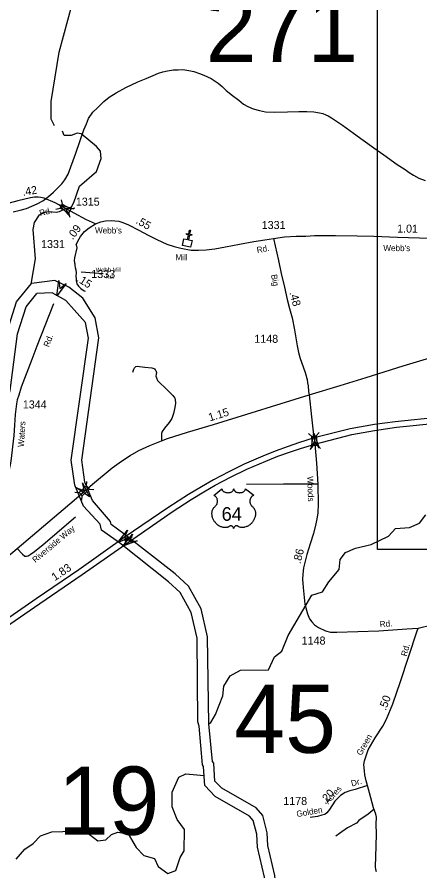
# Model space of a CAD drawing. Extents: x 2220236 to 2384410, y 720751 to 894131.
# Drawn here: x 2251157 to 2257447, y 787885 to 801219 of the extents above; entities that cross this region are included whole.
import ezdxf

# ---------------------------------------------------------------- set-up
doc = ezdxf.new("R2010")
doc.units = 0
doc.layers.add('Default', color=7, linetype='Continuous')

msp = doc.modelspace()

# ---------------------------------------------------------------- linework, layer by layer
at = {"layer": 'Default'}
for p, q in [((2251845, 798364), (2251863, 798298)), ((2251762, 798218), (2251829, 798237)), ((2251995, 798223), (2252061, 798241)), ((2251960, 798163), (2251979, 798096)), ((2255872, 794731), (2255828, 794678)), ((2256785, 794750), (2256785, 794792)), ((2255705, 794716), (2255758, 794671)), ((2255773, 794521), (2255729, 794468)), ((2255842, 794527), (2255895, 794483)), ((2252241, 793897), (2252245, 793966)), ((2252059, 793801), (2252128, 793797)), ((2252287, 793845), (2252356, 793841)), ((2252170, 793675), (2252174, 793744)), ((2252819, 793056), (2252837, 793056)), ((2252846, 793043), (2252886, 793070)), ((2252849, 793012), (2252855, 793030)), ((2252877, 793083), (2252883, 793100)), ((2252894, 793057), (2252913, 793056))]:
    msp.add_line(p, q, dxfattribs=at)
for points in [[(2251743, 799520), (2251692, 799626), (2251690, 799902), (2251817, 800670), (2252019, 801420), (2252200, 801679), (2252374, 801780), (2252439, 801956), (2252597, 802068), (2252794, 802428), (2252882, 802810), (2253152, 803378), (2253235, 803439), (2253532, 803521), (2253551, 803592), (2253526, 803671), (2253528, 803719), (2253604, 804258), (2253660, 804424), (2253793, 804483), (2254076, 804527), (2254234, 804638), (2254432, 804821), (2254781, 805304)], [(2256785, 804809), (2269208, 804809), (2269208, 792905), (2256785, 792905), (2256785, 804809)], [(2251096, 798177), (2251206, 798204), (2251304, 798229), (2251390, 798264), (2251473, 798302), (2251559, 798351), (2251646, 798418), (2251726, 798486), (2251795, 798551), (2251857, 798613), (2251902, 798678), (2251953, 798766), (2252073, 799093), (2252198, 799456), (2252239, 799554), (2252274, 799634), (2252341, 799733), (2252411, 799801), (2252514, 799900), (2252593, 799967), (2252707, 800035), (2252854, 800117), (2253045, 800206), (2253173, 800261), (2253280, 800308), (2253364, 800341), (2253434, 800365), (2253508, 800382), (2253599, 800393), (2253672, 800397), (2253747, 800398), (2253838, 800387), (2253918, 800367), (2254006, 800336), (2254072, 800313)], [(2254072, 800313), (2254132, 800285), (2254188, 800258), (2254251, 800220), (2254295, 800188), (2254357, 800137), (2254424, 800075), (2254519, 799996), (2254621, 799919), (2254695, 799860), (2254762, 799820), (2254842, 799785), (2254942, 799758), (2255034, 799741), (2255182, 799736), (2255378, 799739), (2255556, 799743), (2255682, 799744), (2255790, 799741), (2255880, 799725), (2255930, 799714), (2255976, 799694), (2256017, 799675), (2256065, 799647), (2256131, 799606), (2256236, 799531), (2256411, 799406), (2256563, 799297), (2256730, 799179), (2256883, 799066), (2257092, 798918), (2257215, 798837), (2257277, 798791), (2257346, 798748), (2257432, 798705), (2257530, 798665)], [(2251383, 797058), (2251385, 797077), (2251443, 797444), (2251406, 797900), (2251428, 798012), (2251508, 798132), (2251589, 798174), (2251658, 798183), (2251770, 798170), (2251820, 798184), (2251912, 798229), (2251976, 798237), (2252010, 798264), (2252041, 798324), (2252134, 798581), (2252398, 798808), (2252472, 799010), (2252462, 799125), (2252395, 799199), (2252160, 799397), (2252094, 799405), (2252002, 799371), (2251894, 799370), (2251868, 799436)], [(2251944, 798212), (2251754, 798318), (2251580, 798393), (2251526, 798403), (2251489, 798407), (2251427, 798405), (2251366, 798395), (2251167, 798349), (2250899, 798278), (2250651, 798206), (2250536, 798173), (2250453, 798160), (2250290, 798181)], [(2252381, 797989), (2252243, 798053), (2252047, 798155), (2251944, 798212)], [(2255163, 797761), (2255334, 797785), (2255516, 797798), (2255664, 797800), (2255803, 797806), (2256131, 797806), (2256469, 797803), (2256729, 797797), (2257095, 797781), (2257439, 797769), (2257898, 797764), (2258228, 797758), (2258477, 797751), (2258746, 797755), (2258903, 797750), (2259136, 797761), (2259512, 797830), (2259869, 797912), (2259881, 797914), (2260002, 797947), (2260116, 797990), (2260281, 798055), (2260416, 798125)], [(2252082, 797660), (2252108, 797720), (2252150, 797791), (2252211, 797870), (2252282, 797929), (2252381, 797989)], [(2252381, 797989), (2252466, 798022), (2252539, 798035), (2252625, 798043), (2252684, 798038), (2252747, 798031), (2252809, 798010), (2252898, 797974), (2253060, 797889), (2253203, 797811), (2253339, 797743), (2253494, 797674), (2253608, 797638), (2253713, 797610), (2253875, 797577), (2253989, 797579), (2254112, 797585), (2254247, 797600), (2254414, 797633), (2254628, 797672), (2254855, 797713), (2255025, 797740), (2255163, 797761)], [(2252082, 797660), (2252088, 797616), (2252053, 797457), (2252051, 797415), (2252054, 797380), (2252058, 797363), (2252060, 797339), (2252065, 797308), (2252075, 797272), (2252078, 797224), (2252076, 797171), (2252078, 797124), (2252082, 797094), (2252091, 797052), (2252114, 797016), (2252153, 796979), (2252205, 796946), (2252218, 796938)], [(2255163, 797761), (2255241, 797420), (2255282, 797215), (2255335, 797002), (2255373, 796811), (2255413, 796666), (2255451, 796521), (2255489, 796336), (2255529, 796084), (2255554, 795983), (2255580, 795889), (2255623, 795756), (2255654, 795666), (2255665, 795633), (2255669, 795614), (2255675, 795591), (2255685, 795559), (2255692, 795507), (2255702, 795460), (2255709, 795374), (2255718, 795319)], [(2252502, 797208), (2252159, 797234)], [(2249318, 794174), (2249391, 794146), (2249775, 794195), (2250528, 794674), (2250620, 794782), (2250802, 795160), (2250887, 795425), (2251005, 796308), (2251150, 796772), (2251383, 797058)], [(2252614, 793341), (2252336, 793669), (2252217, 793955), (2252168, 794298), (2252436, 796210), (2252377, 796522), (2252184, 796827), (2251967, 797000), (2251749, 797106), (2251383, 797058)], [(2249273, 794017), (2249368, 793978), (2249832, 794036), (2250637, 794549), (2250759, 794692), (2250955, 795099), (2251048, 795389), (2251166, 796272), (2251297, 796694), (2251465, 796904)], [(2252455, 793302), (2252195, 793581), (2252058, 793911), (2252002, 794298), (2252270, 796206), (2252224, 796448), (2252051, 796648), (2251918, 796795), (2251704, 796912), (2251465, 796904)], [(2251724, 796740), (2251465, 796081), (2251388, 795872), (2251223, 795441), (2251183, 795317), (2251160, 795241), (2251148, 795179), (2251138, 795096), (2251130, 795011), (2251116, 794846), (2251105, 794683), (2251062, 794283), (2251047, 794225), (2251026, 794135), (2250985, 793982), (2250783, 793255), (2250723, 793021), (2250657, 792803), (2250609, 792626), (2250591, 792567), (2250516, 792374)], [(2255718, 795319), (2256204, 795466), (2256610, 795593), (2257185, 795771), (2257969, 796007), (2258423, 796146), (2259117, 796338), (2259427, 796441), (2259619, 796528), (2259753, 796597), (2259868, 796675)], [(2252967, 795675), (2252978, 795718), (2252989, 795742), (2253011, 795760), (2253038, 795767), (2253069, 795764), (2253154, 795753), (2253263, 795740), (2253292, 795731), (2253303, 795724), (2253316, 795709), (2253323, 795698), (2253332, 795671), (2253328, 795642), (2253323, 795613), (2253332, 795584), (2253348, 795546), (2253390, 795504), (2253468, 795430), (2253535, 795363), (2253590, 795307), (2253622, 795267), (2253624, 795247), (2253633, 795189), (2253622, 795120), (2253599, 795026), (2253575, 794948), (2253530, 794886), (2253459, 794797), (2253423, 794748), (2253410, 794714), (2253410, 794690), (2253410, 794663), (2253410, 794599)], [(2252127, 793744), (2252336, 793925), (2252643, 794181), (2252786, 794285), (2252922, 794370), (2253058, 794448), (2253232, 794530), (2253410, 794599), (2253508, 794637), (2253818, 794739), (2254225, 794857), (2254745, 795016), (2255279, 795183), (2255718, 795319)], [(2255718, 795319), (2255756, 794975), (2255788, 794693), (2255795, 794646)], [(2261044, 795303), (2260799, 795273), (2260566, 795251), (2259859, 795176), (2259143, 795112), (2258466, 795042), (2257060, 794898), (2256736, 794858), (2256356, 794788), (2255795, 794646)], [(2255805, 794551), (2256383, 794698), (2256738, 794763), (2257082, 794814), (2258475, 794955), (2259148, 795024), (2259863, 795094), (2260583, 795166), (2260784, 795187), (2261014, 795210)], [(2255795, 794646), (2255552, 794569), (2255392, 794514), (2255189, 794442), (2254992, 794363), (2254702, 794235), (2254463, 794117), (2254223, 793991), (2254037, 793884), (2253836, 793763), (2253512, 793555), (2252847, 793100)], [(2255795, 794646), (2255805, 794551)], [(2252792, 792948), (2253580, 793492), (2253878, 793686), (2254071, 793805), (2254250, 793909), (2254501, 794039), (2254743, 794158), (2255041, 794286), (2255231, 794360), (2255428, 794431), (2255585, 794484), (2255805, 794551)], [(2255805, 794551), (2255834, 794251), (2255855, 793925), (2255858, 793614), (2255855, 793476), (2255843, 793408), (2255822, 793304), (2255787, 793154), (2255733, 792991), (2255684, 792825), (2255632, 792618), (2255620, 792517), (2255616, 792443), (2255625, 792310), (2255652, 792051), (2255692, 791900), (2255723, 791822), (2255761, 791773), (2255803, 791729), (2255863, 791686), (2255975, 791633), (2256053, 791615), (2256151, 791611), (2256808, 791634), (2257242, 791664), (2257421, 791675)], [(2257421, 791675), (2257632, 791728), (2257762, 791772), (2257840, 791806), (2257951, 791855), (2258060, 791924), (2258149, 791984), (2258232, 792044), (2258323, 792120), (2258423, 792214), (2258586, 792384), (2258684, 792487), (2258818, 792630), (2259045, 792878), (2259139, 792974), (2260012, 793925), (2260168, 794094)], [(2255855, 793925), (2255315, 793924), (2254737, 793917)], [(2250516, 792374), (2250683, 792523), (2251159, 792922), (2252049, 793676), (2252127, 793744)], [(2251159, 792922), (2251244, 792830), (2251278, 792801), (2251302, 792799), (2251333, 792806), (2251364, 792824), (2251429, 792873), (2251565, 792984), (2252069, 793413)], [(2254150, 790184), (2254184, 790201), (2254258, 790327), (2254372, 790620), (2254388, 790770), (2254486, 790929), (2254644, 791021), (2255085, 791025), (2255175, 791227), (2255291, 791319), (2255389, 791560), (2255759, 792189), (2255925, 792241), (2256024, 792400), (2256189, 792593), (2256204, 792750), (2256287, 792860), (2256444, 792926), (2256686, 792980), (2256959, 793115), (2257067, 793231), (2257283, 793249), (2257441, 793318), (2257540, 793444)], [(2254003, 790144), (2253978, 790212), (2253967, 791522), (2253875, 791921), (2253702, 792231), (2253522, 792400), (2252757, 793009), (2252478, 793207), (2252455, 793302)], [(2254150, 790184), (2254131, 791541), (2254030, 791980), (2253833, 792333), (2253628, 792526), (2252825, 793147), (2252625, 793297), (2252614, 793341)], [(2252847, 793100), (2252122, 792587), (2251453, 792134), (2250387, 791396), (2249756, 790955), (2249182, 790566), (2248856, 790341)], [(2249000, 790323), (2249245, 790495), (2249799, 790878), (2250435, 791321), (2251514, 792063), (2252173, 792515), (2252792, 792948)], [(2256628, 789220), (2256608, 789293), (2256585, 789384), (2256583, 789447), (2256578, 789497), (2256574, 789547), (2256581, 789606), (2256637, 789776), (2256747, 789964), (2256867, 790144), (2256926, 790253), (2257026, 790493), (2257146, 790842), (2257401, 791620), (2257421, 791675)], [(2254240, 789373), (2254228, 789568), (2254211, 789596), (2254150, 790184)], [(2254076, 789363), (2254067, 789516), (2254051, 789542), (2254003, 790144)], [(2251145, 788069), (2251277, 788227), (2251409, 788313), (2251525, 788432), (2251699, 788497), (2252216, 788513), (2252417, 788354), (2252542, 788371), (2252632, 788455), (2252732, 788489), (2252891, 788466), (2253017, 788250), (2253135, 788126), (2253302, 788077), (2253361, 787954), (2253512, 787846), (2253637, 787890), (2253702, 788092), (2253767, 788199), (2253773, 788533), (2253655, 788690), (2253578, 788888), (2253577, 789114), (2253683, 789348), (2253791, 789399), (2254076, 789375)], [(2255135, 785335), (2255011, 785837), (2255049, 787492), (2255021, 787787), (2254909, 788257), (2254899, 788457), (2254846, 788671), (2254784, 788742), (2254250, 789047), (2254087, 789218), (2254076, 789362)], [(2255290, 785386), (2255176, 785855), (2255213, 787498), (2255184, 787814), (2255072, 788280), (2255062, 788481), (2254996, 788748), (2254889, 788871), (2254352, 789178), (2254246, 789289), (2254239, 789374)], [(2256628, 789220), (2256435, 789159), (2256355, 789134), (2256280, 789111), (2256208, 789061), (2256169, 789025), (2256121, 788973), (2256033, 788843), (2255996, 788793), (2255962, 788768), (2255917, 788753), (2255847, 788735), (2255733, 788721)], [(2256769, 787871), (2256758, 787907), (2256755, 787948), (2256762, 788269), (2256769, 788466), (2256765, 788616), (2256769, 788724), (2256760, 788770), (2256725, 788869), (2256662, 789102), (2256628, 789220)], [(2256731, 788847), (2256640, 788771), (2256496, 788674), (2256458, 788629), (2256319, 788556), (2256190, 788470), (2256135, 788426)]]:
    msp.add_lwpolyline(points, dxfattribs=at)
for points in [[(2251978, 798117), (2251807, 798290), (2252042, 798226), (2251912, 798229)], [(2251863, 798298), (2251995, 798223), (2251960, 798162), (2251829, 798237)], [(2253762, 797756), (2253817, 797744), (2253833, 797818), (2253802, 797825), (2253805, 797841), (2253837, 797834), (2253849, 797893), (2253865, 797890), (2253852, 797831), (2253884, 797824), (2253880, 797808), (2253849, 797815), (2253833, 797741), (2253889, 797729), (2253867, 797624), (2253739, 797652)], [(2251926, 797059), (2251778, 796865), (2251809, 797107), (2251824, 796978)], [(2255747, 794480), (2255789, 794720), (2255872, 794491), (2255799, 794599)], [(2255828, 794678), (2255842, 794528), (2255772, 794521), (2255758, 794671)], [(2252181, 793948), (2252288, 793729), (2252086, 793865), (2252208, 793821)], [(2252128, 793797), (2252241, 793897), (2252288, 793844), (2252174, 793744)], [(2254356, 793853), (2254356, 793847), (2254357, 793841), (2254358, 793838), (2254361, 793832), (2254366, 793824), (2254373, 793817), (2254380, 793811), (2254386, 793807), (2254394, 793803), (2254404, 793798), (2254415, 793795), (2254427, 793793), (2254439, 793792), (2254451, 793791), (2254465, 793792), (2254479, 793795), (2254486, 793797), (2254493, 793800), (2254500, 793802), (2254508, 793806), (2254514, 793810), (2254519, 793814), (2254526, 793820), (2254531, 793827), (2254534, 793831), (2254536, 793835), (2254538, 793842), (2254539, 793846), (2254540, 793853), (2254540, 793847), (2254541, 793843), (2254542, 793840), (2254543, 793836), (2254546, 793830), (2254549, 793826), (2254555, 793819), (2254558, 793816), (2254561, 793813), (2254570, 793807), (2254580, 793802), (2254585, 793800), (2254591, 793798), (2254597, 793796), (2254604, 793794), (2254611, 793793), (2254617, 793792), (2254624, 793792), (2254630, 793791), (2254637, 793791), (2254644, 793792), (2254650, 793793), (2254657, 793794), (2254663, 793795), (2254671, 793797), (2254678, 793800), (2254684, 793802), (2254692, 793806), (2254699, 793811), (2254703, 793814), (2254709, 793819), (2254714, 793826), (2254717, 793830), (2254720, 793835), (2254722, 793840), (2254723, 793845), (2254723, 793849), (2254724, 793853), (2254852, 793751), (2254849, 793750), (2254842, 793746), (2254837, 793743), (2254828, 793737), (2254824, 793733), (2254820, 793730), (2254817, 793726), (2254814, 793722), (2254810, 793717), (2254807, 793712), (2254803, 793706), (2254801, 793701), (2254797, 793691), (2254795, 793684), (2254794, 793679), (2254792, 793667), (2254792, 793662), (2254792, 793657), (2254792, 793651), (2254793, 793645), (2254794, 793640), (2254795, 793635), (2254796, 793628), (2254799, 793621), (2254801, 793614), (2254807, 793603), (2254815, 793592), (2254820, 793585), (2254825, 793580), (2254833, 793573), (2254838, 793569), (2254843, 793565), (2254851, 793555), (2254854, 793551), (2254857, 793546), (2254860, 793541), (2254863, 793535), (2254866, 793531), (2254870, 793519), (2254874, 793509), (2254875, 793503), (2254878, 793491), (2254878, 793484), (2254879, 793472), (2254879, 793457), (2254878, 793443), (2254876, 793426), (2254873, 793417), (2254870, 793405), (2254867, 793395), (2254861, 793381), (2254856, 793370), (2254849, 793357), (2254844, 793350), (2254839, 793342), (2254832, 793333), (2254824, 793323), (2254815, 793312), (2254807, 793305), (2254797, 793296), (2254791, 793291), (2254782, 793284), (2254771, 793276), (2254759, 793269), (2254749, 793264), (2254740, 793261), (2254729, 793256), (2254710, 793251), (2254703, 793250), (2254695, 793248), (2254687, 793248), (2254679, 793247), (2254669, 793247), (2254659, 793248), (2254650, 793249), (2254640, 793251), (2254630, 793254), (2254621, 793258), (2254611, 793263), (2254595, 793273), (2254591, 793275), (2254588, 793276), (2254582, 793276), (2254576, 793275), (2254570, 793272), (2254567, 793271), (2254562, 793267), (2254558, 793265), (2254554, 793260), (2254551, 793257), (2254549, 793254), (2254544, 793247), (2254543, 793244), (2254541, 793239), (2254539, 793233), (2254537, 793241), (2254535, 793246), (2254532, 793251), (2254529, 793255), (2254525, 793260), (2254521, 793264), (2254516, 793268), (2254511, 793271), (2254507, 793273), (2254503, 793275), (2254498, 793276), (2254495, 793276), (2254491, 793276), (2254487, 793275), (2254481, 793271), (2254476, 793267), (2254470, 793263), (2254463, 793260), (2254457, 793257), (2254451, 793255), (2254444, 793252), (2254436, 793250), (2254428, 793249), (2254421, 793247), (2254413, 793247), (2254406, 793247), (2254399, 793247), (2254392, 793247), (2254384, 793248), (2254375, 793249), (2254367, 793251), (2254358, 793253), (2254349, 793256), (2254340, 793260), (2254328, 793265), (2254320, 793269), (2254307, 793276), (2254292, 793287), (2254281, 793296), (2254273, 793303), (2254260, 793316), (2254253, 793324), (2254242, 793339), (2254235, 793349), (2254230, 793357), (2254223, 793369), (2254220, 793377), (2254215, 793389), (2254211, 793399), (2254208, 793409), (2254206, 793415), (2254203, 793426), (2254202, 793434), (2254201, 793445), (2254200, 793456), (2254200, 793467), (2254200, 793475), (2254201, 793485), (2254203, 793496), (2254205, 793505), (2254206, 793512), (2254209, 793520), (2254213, 793529), (2254217, 793537), (2254221, 793544), (2254226, 793552), (2254231, 793558), (2254238, 793566), (2254245, 793572), (2254251, 793577), (2254258, 793584), (2254262, 793589), (2254267, 793595), (2254271, 793601), (2254274, 793606), (2254278, 793613), (2254280, 793619), (2254283, 793628), (2254284, 793634), (2254286, 793642), (2254287, 793649), (2254287, 793658), (2254287, 793666), (2254286, 793675), (2254284, 793683), (2254282, 793691), (2254279, 793699), (2254276, 793705), (2254271, 793714), (2254266, 793722), (2254260, 793728), (2254254, 793734), (2254249, 793738), (2254244, 793742), (2254237, 793746), (2254231, 793749), (2254227, 793750)], [(2252956, 793102), (2252728, 793016), (2252883, 793204), (2252827, 793087)], [(2253034, 793040), (2252806, 792954), (2252961, 793142), (2252905, 793025)], [(2252855, 793030), (2252894, 793056), (2252877, 793083), (2252837, 793056)]]:
    msp.add_lwpolyline(points, close=True, dxfattribs=at)

# ---------------------------------------------------------------- texts
for s, height, p in [('271', 1066.3, (2254103, 800517)), ('1315', 125, (2252075, 798274)), ("Webb's ", 95, (2252374, 797840)), ('1331', 125, (2254977, 797909)), ('1331', 125, (2251532, 797612)), ("Webb's ", 95, (2256876, 797564)), ('Mill', 95, (2253630, 797421)), ('1333', 125, (2252316, 797144)), ('Webb Mill', 65.6, (2252385, 797241)), ('      Rd.', 65.6, (2252385, 797134)), ('1148', 125, (2254862, 796132)), ('1344', 125, (2251247, 795107)), ('64', 212.5, (2254351, 793353)), ('1148', 125, (2255601, 791420)), ('45', 1066.3, (2254550, 789729)), ('19', 1066.3, (2251795, 788449)), ('1178', 125, (2255314, 788915))]:
    msp.add_text(s, height=height, dxfattribs=at).set_placement(p)
for s, height, rotation, p in [('.42', 125, 9.4682, (2251250, 798425)), ('Rd.', 95, 14.1329, (2251518, 798110)), ('.55', 125, 330.2984, (2253002, 798006)), ('.09', 125, 52.5676, (2252026, 797732)), ('1.01', 125, 359.3543, (2257091, 797855)), ('Rd.', 95, 10.227, (2254908, 797533)), ('.15', 125, 327.362, (2252078, 797102)), ('Big', 95, 281.4356, (2255121, 797191)), ('.48', 125, 285.4693, (2255409, 796915)), ('Rd.', 95, 69.1249, (2251654, 796058)), ('1.15', 125, 17.0697, (2254166, 794904)), ('Waters', 95, 86.3327, (2251263, 794502)), ('Woods', 95, 271.5668, (2255689, 794048)), ('Riverside Way', 95, 40.176, (2251443, 792691)), ('.86', 125, 75.8201, (2255582, 792674)), ('1.83', 125, 34.1577, (2251747, 792408)), ('Rd.', 95, 4.0635, (2256823, 791691)), ('Rd.', 95, 75.5725, (2257242, 791229)), ('.50', 125, 69.6548, (2256916, 790381)), ('Green', 95, 60.298, (2256532, 789678)), ('Dr.', 95, 15.5404, (2256386, 789202)), ('.20', 125, 49.3154, (2255972, 788918)), ('Acres', 95, 47.6917, (2256016, 788921)), ('Golden', 95, 9.8997, (2255528, 788725))]:
    msp.add_text(s, height=height, rotation=rotation, dxfattribs=at).set_placement(p)

doc.saveas('drawing.dxf')
